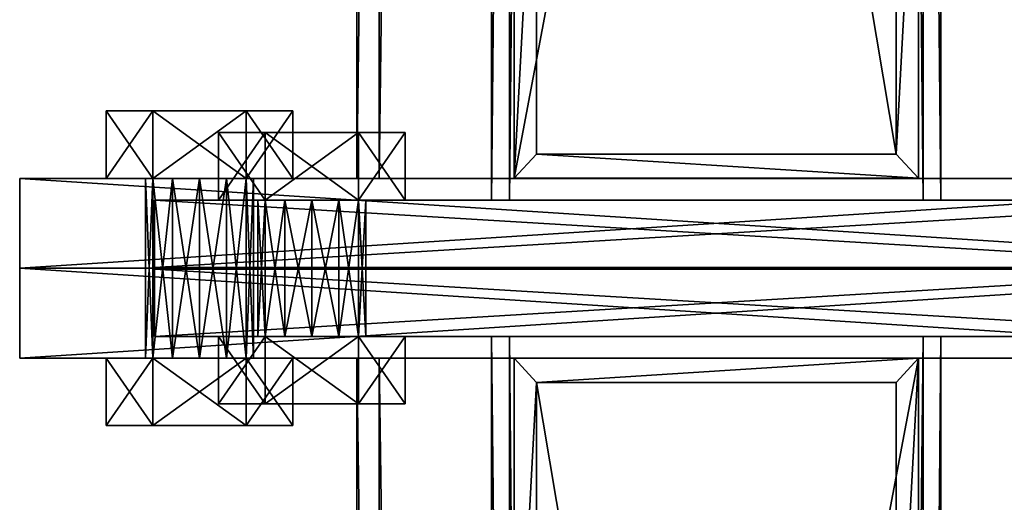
# Model space of a CAD drawing. Header units: millimetres. Extents: x -333 to 67333, y -930 to 39730.
# Tile 743 of 1056: x 10945 to 11164, y 19348 to 19455. Entities that reach past the tile are written whole.
import ezdxf

# ---------------------------------------------------------------- set-up
doc = ezdxf.new("R2010")
doc.units = ezdxf.units.MM
for name, color, linetype in [('4', 7, 'Continuous'), ('5', 7, 'Continuous'), ('6', 7, 'Continuous'), ('95', 7, 'Continuous'), ('99', 7, 'Continuous')]:
    doc.layers.add(name, color=color, linetype=linetype)

msp = doc.modelspace()

# ---------------------------------------------------------------- meshes
at = {"layer": '4', "color": 171}
mesh = msp.add_polyface(dxfattribs=at)
corners = [(11055, 19420.16, 7183.52), (11145, 19420.16, 7183.52), (11145, 19896.73, 5118.7), (11055, 19896.73, 5118.7), (11055, 19517.29, 7162.88), (11055, 19984.42, 5138.94), (11145, 19517.29, 7162.88), (11145, 19984.42, 5138.94), (11140, 19901.6, 5119.82), (11060, 19901.6, 5119.82), (11060, 19979.55, 5137.81), (11140, 19979.55, 5137.81), (11060, 19511.9, 7164.02), (11140, 19511.9, 7164.02), (11060, 19425.56, 7182.37), (11140, 19425.56, 7182.37)]
mesh.append_faces([[corners[k] for k in face] for face in [(0, 2, 3, 3), (4, 3, 5, 5), (6, 5, 7, 7), (1, 7, 2, 2), (12, 11, 10, 10), (14, 10, 9, 9), (15, 9, 8, 8), (13, 8, 11, 11)]], dxfattribs={"vtx0": -1, "color": 171})
mesh.append_faces([[corners[k] for k in face] for face in [(2, 8, 3, 3), (8, 7, 11, 11), (11, 7, 10, 10), (3, 9, 5, 5), (9, 3, 8, 8), (5, 10, 7, 7), (4, 12, 0, 0), (12, 6, 13, 13), (13, 6, 15, 15), (0, 14, 1, 1), (14, 0, 12, 12), (1, 15, 6, 6)]], dxfattribs={"vtx0": -1, "vtx1": -1, "color": 171})
mesh.append_faces([[corners[k] for k in face] for face in [(8, 2, 7, 7), (5, 9, 10, 10), (12, 4, 6, 6), (1, 14, 15, 15)]], dxfattribs={"vtx0": -1, "vtx2": -1, "vtx3": -1, "color": 171})
mesh.append_faces([[corners[k] for k in face] for face in [(0, 1, 2, 2), (4, 0, 3, 3), (6, 4, 5, 5), (1, 6, 7, 7), (12, 13, 11, 11), (14, 12, 10, 10), (15, 14, 9, 9), (13, 15, 8, 8)]], dxfattribs={"vtx2": -1, "vtx3": -1, "color": 171})
mesh = msp.add_polyface(dxfattribs=at)
corners = [(11145, 19380.12, 7183.52), (11055, 19380.12, 7183.52), (11055, 18903.55, 5118.7), (11145, 18903.55, 5118.7), (11145, 19282.99, 7162.88), (11145, 18815.86, 5138.94), (11055, 19282.99, 7162.88), (11055, 18815.86, 5138.94), (11060, 18898.68, 5119.82), (11140, 18898.68, 5119.82), (11140, 18820.73, 5137.81), (11060, 18820.73, 5137.81), (11060, 19374.72, 7182.37), (11140, 19374.72, 7182.37), (11060, 19288.38, 7164.02), (11140, 19288.38, 7164.02)]
mesh.append_faces([[corners[k] for k in face] for face in [(0, 2, 3, 3), (4, 3, 5, 5), (6, 5, 7, 7), (1, 7, 2, 2), (12, 9, 8, 8), (14, 8, 11, 11), (15, 11, 10, 10), (13, 10, 9, 9)]], dxfattribs={"vtx0": -1, "color": 171})
mesh.append_faces([[corners[k] for k in face] for face in [(2, 8, 3, 3), (8, 7, 11, 11), (11, 7, 10, 10), (3, 9, 5, 5), (9, 3, 8, 8), (5, 10, 7, 7), (1, 12, 6, 6), (12, 0, 13, 13), (13, 0, 15, 15), (6, 14, 4, 4), (14, 6, 12, 12), (4, 15, 0, 0)]], dxfattribs={"vtx0": -1, "vtx1": -1, "color": 171})
mesh.append_faces([[corners[k] for k in face] for face in [(8, 2, 7, 7), (5, 9, 10, 10), (12, 1, 0, 0), (4, 14, 15, 15)]], dxfattribs={"vtx0": -1, "vtx2": -1, "vtx3": -1, "color": 171})
mesh.append_faces([[corners[k] for k in face] for face in [(0, 1, 2, 2), (4, 0, 3, 3), (6, 4, 5, 5), (1, 6, 7, 7), (12, 13, 9, 9), (14, 12, 8, 8), (15, 14, 11, 11), (13, 15, 10, 10)]], dxfattribs={"vtx2": -1, "vtx3": -1, "color": 171})
at = {"layer": '5', "color": 131}
mesh = msp.add_polyface(dxfattribs=at)
corners = [(11054, 29385.28, 2984), (11146, 29385.28, 2984), (11146, 19415.31, 2984), (11054, 19415.31, 2984), (11146, 29385.28, 3076), (11146, 19415.31, 3076), (11054, 29385.28, 3076), (11054, 19415.31, 3076), (11050, 29385.28, 2980), (11050, 29385.28, 3080), (11050, 19415.31, 3080), (11050, 19415.31, 2980), (11150, 29385.28, 3080), (11150, 19415.31, 3080), (11150, 29385.28, 2980), (11150, 19415.31, 2980)]
mesh.append_faces([[corners[k] for k in face] for face in [(0, 2, 3, 3), (1, 5, 2, 2), (4, 7, 5, 5), (6, 3, 7, 7), (8, 10, 11, 11), (9, 13, 10, 10), (12, 15, 13, 13), (14, 11, 15, 15)]], dxfattribs={"vtx0": -1, "color": 131})
mesh.append_faces([[corners[k] for k in face] for face in [(9, 6, 12, 12), (6, 8, 0, 0), (0, 8, 1, 1), (12, 4, 14, 14), (4, 12, 6, 6), (14, 1, 8, 8), (11, 3, 15, 15), (3, 10, 7, 7), (7, 10, 5, 5), (15, 2, 13, 13), (2, 15, 3, 3), (13, 5, 10, 10)]], dxfattribs={"vtx0": -1, "vtx1": -1, "color": 131})
mesh.append_faces([[corners[k] for k in face] for face in [(6, 9, 8, 8), (14, 4, 1, 1), (3, 11, 10, 10), (13, 2, 5, 5)]], dxfattribs={"vtx0": -1, "vtx2": -1, "vtx3": -1, "color": 131})
mesh.append_faces([[corners[k] for k in face] for face in [(0, 1, 2, 2), (1, 4, 5, 5), (4, 6, 7, 7), (6, 0, 3, 3), (8, 9, 10, 10), (9, 12, 13, 13), (12, 14, 15, 15), (14, 8, 11, 11)]], dxfattribs={"vtx2": -1, "vtx3": -1, "color": 131})
mesh = msp.add_polyface(dxfattribs=at)
corners = [(11146, 9415, 2984), (11054, 9415, 2984), (11054, 19384.97, 2984), (11146, 19384.97, 2984), (11054, 9415, 3076), (11054, 19384.97, 3076), (11146, 9415, 3076), (11146, 19384.97, 3076), (11150, 9415, 2980), (11150, 9415, 3080), (11150, 19384.97, 3080), (11150, 19384.97, 2980), (11050, 9415, 3080), (11050, 19384.97, 3080), (11050, 9415, 2980), (11050, 19384.97, 2980)]
mesh.append_faces([[corners[k] for k in face] for face in [(0, 2, 3, 3), (1, 5, 2, 2), (4, 7, 5, 5), (6, 3, 7, 7), (8, 10, 11, 11), (9, 13, 10, 10), (12, 15, 13, 13), (14, 11, 15, 15)]], dxfattribs={"vtx0": -1, "color": 131})
mesh.append_faces([[corners[k] for k in face] for face in [(9, 6, 12, 12), (6, 8, 0, 0), (0, 8, 1, 1), (12, 4, 14, 14), (4, 12, 6, 6), (14, 1, 8, 8), (11, 3, 15, 15), (3, 10, 7, 7), (7, 10, 5, 5), (15, 2, 13, 13), (2, 15, 3, 3), (13, 5, 10, 10)]], dxfattribs={"vtx0": -1, "vtx1": -1, "color": 131})
mesh.append_faces([[corners[k] for k in face] for face in [(6, 9, 8, 8), (14, 4, 1, 1), (3, 11, 10, 10), (13, 2, 5, 5)]], dxfattribs={"vtx0": -1, "vtx2": -1, "vtx3": -1, "color": 131})
mesh.append_faces([[corners[k] for k in face] for face in [(0, 1, 2, 2), (1, 4, 5, 5), (4, 6, 7, 7), (6, 0, 3, 3), (8, 9, 10, 10), (9, 12, 13, 13), (12, 14, 15, 15), (14, 8, 11, 11)]], dxfattribs={"vtx2": -1, "vtx3": -1, "color": 131})
at = {"layer": '6', "color": 2}
mesh = msp.add_polyface(dxfattribs=at)
corners = [(11020, 19420.14, 7183.53), (11180, 19420.14, 7183.53), (11180, 30845.34, 4755.1), (11020, 30845.34, 4755.1), (11020, 19420.14, 7347.1), (11020, 30878.6, 4911.61), (11180, 19420.14, 7347.1), (11180, 30878.6, 4911.61), (11175, 30846.38, 4759.99), (11025, 30846.38, 4759.99), (11025, 30877.56, 4906.72), (11175, 30877.56, 4906.72), (11025, 19420.14, 7341.99), (11175, 19420.14, 7341.99), (11025, 19420.14, 7188.64), (11175, 19420.14, 7188.64)]
mesh.append_faces([[corners[k] for k in face] for face in [(0, 2, 3, 3), (4, 3, 5, 5), (6, 5, 7, 7), (1, 7, 2, 2), (12, 11, 10, 10), (14, 10, 9, 9), (15, 9, 8, 8), (13, 8, 11, 11)]], dxfattribs={"vtx0": -1, "color": 2})
mesh.append_faces([[corners[k] for k in face] for face in [(2, 8, 3, 3), (8, 7, 11, 11), (11, 7, 10, 10), (3, 9, 5, 5), (9, 3, 8, 8), (5, 10, 7, 7), (4, 12, 0, 0), (12, 6, 13, 13), (13, 6, 15, 15), (0, 14, 1, 1), (14, 0, 12, 12), (1, 15, 6, 6)]], dxfattribs={"vtx0": -1, "vtx1": -1, "color": 2})
mesh.append_faces([[corners[k] for k in face] for face in [(8, 2, 7, 7), (5, 9, 10, 10), (12, 4, 6, 6), (1, 14, 15, 15)]], dxfattribs={"vtx0": -1, "vtx2": -1, "vtx3": -1, "color": 2})
mesh.append_faces([[corners[k] for k in face] for face in [(0, 1, 2, 2), (4, 0, 3, 3), (6, 4, 5, 5), (1, 6, 7, 7), (12, 13, 11, 11), (14, 12, 10, 10), (15, 14, 9, 9), (13, 15, 8, 8)]], dxfattribs={"vtx2": -1, "vtx3": -1, "color": 2})
mesh = msp.add_polyface(dxfattribs=at)
corners = [(11180, 19380.14, 7183.53), (11020, 19380.14, 7183.53), (11020, 7954.94, 4755.1), (11180, 7954.94, 4755.1), (11180, 19380.14, 7347.1), (11180, 7921.68, 4911.61), (11020, 19380.14, 7347.1), (11020, 7921.68, 4911.61), (11025, 7953.9, 4759.99), (11175, 7953.9, 4759.99), (11175, 7922.72, 4906.72), (11025, 7922.72, 4906.72), (11175, 19380.14, 7188.64), (11175, 19380.14, 7341.99), (11025, 19380.14, 7188.64), (11025, 19380.14, 7341.99)]
mesh.append_faces([[corners[k] for k in face] for face in [(0, 2, 3, 3), (4, 3, 5, 5), (6, 5, 7, 7), (1, 7, 2, 2), (12, 10, 9, 9), (14, 9, 8, 8), (15, 8, 11, 11), (13, 11, 10, 10)]], dxfattribs={"vtx0": -1, "color": 2})
mesh.append_faces([[corners[k] for k in face] for face in [(2, 8, 3, 3), (8, 7, 11, 11), (11, 7, 10, 10), (3, 9, 5, 5), (9, 3, 8, 8), (5, 10, 7, 7), (0, 12, 1, 1), (12, 4, 13, 13), (13, 4, 15, 15), (1, 14, 6, 6), (14, 1, 12, 12), (6, 15, 4, 4)]], dxfattribs={"vtx0": -1, "vtx1": -1, "color": 2})
mesh.append_faces([[corners[k] for k in face] for face in [(8, 2, 7, 7), (5, 9, 10, 10), (12, 0, 4, 4), (6, 14, 15, 15)]], dxfattribs={"vtx0": -1, "vtx2": -1, "vtx3": -1, "color": 2})
mesh.append_faces([[corners[k] for k in face] for face in [(0, 1, 2, 2), (4, 0, 3, 3), (6, 4, 5, 5), (1, 6, 7, 7), (12, 13, 10, 10), (14, 12, 9, 9), (15, 14, 8, 8), (13, 15, 11, 11)]], dxfattribs={"vtx2": -1, "vtx3": -1, "color": 2})
at = {"layer": '95', "color": 7}
mesh = msp.add_polyface(dxfattribs=at)
corners = [(10985, 19420.14, 7334.82), (10979, 19420.14, 7336.43), (10979, 19380.14, 7336.43), (10974.61, 19420.14, 7340.82), (10974.61, 19380.14, 7340.82), (10973, 19420.14, 7346.82), (10973, 19380.14, 7346.82), (10974.61, 19420.14, 7352.82), (10974.61, 19380.14, 7352.82), (10979, 19420.14, 7357.22), (10979, 19380.14, 7357.22), (10985, 19420.14, 7358.82), (10985, 19380.14, 7358.82), (10995.4, 19420.14, 7340.82), (10997, 19420.14, 7346.82), (10995.4, 19435.14, 7328.82), (10974.61, 19435.14, 7328.82), (10974.61, 19420.14, 7328.82), (10964.22, 19435.14, 7346.82), (10964.22, 19420.14, 7346.82), (10974.61, 19435.14, 7364.82), (10974.61, 19420.14, 7364.82), (10995.4, 19420.14, 7364.82), (10995.4, 19420.14, 7328.82), (10985, 19420.14, 7254.82), (10979, 19420.14, 7256.43), (10979, 19380.14, 7256.43), (10974.61, 19420.14, 7260.82), (10974.61, 19380.14, 7260.82), (10973, 19420.14, 7266.82), (10973, 19380.14, 7266.82), (10974.61, 19420.14, 7272.82), (10974.61, 19380.14, 7272.82), (10979, 19420.14, 7277.22), (10979, 19380.14, 7277.22), (10985, 19420.14, 7278.82), (10985, 19380.14, 7278.82), (10991, 19420.14, 7256.43), (10995.4, 19420.14, 7260.82), (10997, 19420.14, 7266.82), (10995.4, 19435.14, 7248.82), (10974.61, 19435.14, 7248.82), (10974.61, 19420.14, 7248.82), (10964.22, 19435.14, 7266.82), (10964.22, 19420.14, 7266.82), (10974.61, 19435.14, 7284.82), (10974.61, 19420.14, 7284.82), (10995.4, 19420.14, 7284.82), (10995.4, 19420.14, 7248.82), (10985, 19420.14, 7174.82), (10979, 19420.14, 7176.43), (10979, 19380.14, 7176.43), (10974.61, 19420.14, 7180.82), (10974.61, 19380.14, 7180.82), (10973, 19420.14, 7186.82), (10973, 19380.14, 7186.82), (10974.61, 19420.14, 7192.82), (10974.61, 19380.14, 7192.82), (10979, 19420.14, 7197.22), (10979, 19380.14, 7197.22), (10985, 19420.14, 7198.82), (10985, 19380.14, 7198.82), (10991, 19420.14, 7176.43), (10995.4, 19420.14, 7180.82), (10997, 19420.14, 7186.82), (10991, 19420.14, 7197.22), (10995.4, 19435.14, 7168.82), (10974.61, 19435.14, 7168.82), (10974.61, 19420.14, 7168.82), (10964.22, 19435.14, 7186.82), (10964.22, 19420.14, 7186.82), (10974.61, 19435.14, 7204.82), (10974.61, 19420.14, 7204.82), (10995.4, 19420.14, 7204.82), (10995.4, 19420.14, 7168.82)]
mesh.append_faces([[corners[k] for k in face] for face in [(0, 3, 1, 1), (16, 19, 17, 17), (18, 21, 19, 19), (20, 22, 21, 21), (15, 18, 16, 16), (19, 23, 17, 17), (37, 25, 24, 24), (41, 44, 42, 42), (43, 46, 44, 44), (45, 47, 46, 46), (40, 43, 41, 41), (44, 48, 42, 42), (62, 50, 49, 49), (58, 65, 60, 60), (67, 70, 68, 68), (69, 72, 70, 70), (71, 73, 72, 72), (66, 69, 67, 67), (70, 74, 68, 68)]], dxfattribs={"vtx0": -1, "color": 7})
mesh.append_faces([[corners[k] for k in face] for face in [(3, 13, 5, 5), (5, 13, 7, 7), (7, 14, 9, 9), (18, 15, 20, 20), (21, 23, 19, 19), (25, 37, 27, 27), (27, 37, 29, 29), (29, 38, 31, 31), (31, 39, 33, 33), (43, 40, 45, 45), (46, 48, 44, 44), (50, 62, 52, 52), (52, 62, 54, 54), (54, 63, 56, 56), (56, 64, 58, 58), (69, 66, 71, 71), (72, 74, 70, 70)]], dxfattribs={"vtx0": -1, "vtx1": -1, "color": 7})
mesh.append_faces([[corners[k] for k in face] for face in [(0, 1, 2, 2), (1, 3, 4, 4), (3, 5, 6, 6), (5, 7, 8, 8), (7, 9, 10, 10), (9, 11, 12, 12), (15, 16, 17, 17), (16, 18, 19, 19), (18, 20, 21, 21), (24, 25, 26, 26), (25, 27, 28, 28), (27, 29, 30, 30), (29, 31, 32, 32), (31, 33, 34, 34), (33, 35, 36, 36), (40, 41, 42, 42), (41, 43, 44, 44), (43, 45, 46, 46), (49, 50, 51, 51), (50, 52, 53, 53), (52, 54, 55, 55), (54, 56, 57, 57), (56, 58, 59, 59), (58, 60, 61, 61), (66, 67, 68, 68), (67, 69, 70, 70), (69, 71, 72, 72)]], dxfattribs={"vtx2": -1, "vtx3": -1, "color": 7})
mesh = msp.add_polyface(dxfattribs=at)
corners = [(10997, 19420.14, 7346.82), (10995.4, 19420.14, 7340.82), (10995.4, 19380.14, 7340.82), (10991, 19420.14, 7336.43), (10991, 19380.14, 7336.43), (10985, 19420.14, 7334.82), (10985, 19380.14, 7334.82), (10985, 19420.14, 7358.82), (10991, 19420.14, 7357.22), (10991, 19380.14, 7357.22), (10995.4, 19420.14, 7352.82), (10995.4, 19380.14, 7352.82), (10997, 19380.14, 7346.82), (10974.61, 19420.14, 7340.82), (10974.61, 19420.14, 7352.82), (10979, 19420.14, 7357.22), (11005.79, 19435.14, 7346.82), (10995.4, 19435.14, 7328.82), (10995.4, 19420.14, 7328.82), (11005.79, 19420.14, 7346.82), (10974.61, 19420.14, 7328.82), (10974.61, 19435.14, 7364.82), (10995.4, 19435.14, 7364.82), (10995.4, 19420.14, 7364.82), (10974.61, 19420.14, 7364.82), (10997, 19420.14, 7266.82), (10995.4, 19420.14, 7260.82), (10995.4, 19380.14, 7260.82), (10991, 19420.14, 7256.43), (10991, 19380.14, 7256.43), (10985, 19420.14, 7254.82), (10985, 19380.14, 7254.82), (10985, 19420.14, 7278.82), (10991, 19420.14, 7277.22), (10991, 19380.14, 7277.22), (10995.4, 19420.14, 7272.82), (10995.4, 19380.14, 7272.82), (10997, 19380.14, 7266.82), (10973, 19420.14, 7266.82), (10974.61, 19420.14, 7272.82), (10979, 19420.14, 7277.22), (11005.79, 19435.14, 7266.82), (10995.4, 19435.14, 7248.82), (10995.4, 19420.14, 7248.82), (11005.79, 19420.14, 7266.82), (10974.61, 19420.14, 7248.82), (10974.61, 19435.14, 7284.82), (10995.4, 19435.14, 7284.82), (10995.4, 19420.14, 7284.82), (10974.61, 19420.14, 7284.82), (10997, 19420.14, 7186.82), (10995.4, 19420.14, 7180.82), (10995.4, 19380.14, 7180.82), (10991, 19420.14, 7176.43), (10991, 19380.14, 7176.43), (10985, 19420.14, 7174.82), (10985, 19380.14, 7174.82), (10985, 19420.14, 7198.82), (10991, 19420.14, 7197.22), (10991, 19380.14, 7197.22), (10995.4, 19420.14, 7192.82), (10995.4, 19380.14, 7192.82), (10997, 19380.14, 7186.82), (10973, 19420.14, 7186.82), (10974.61, 19420.14, 7192.82), (10979, 19420.14, 7197.22), (11005.79, 19435.14, 7186.82), (10995.4, 19435.14, 7168.82), (10995.4, 19420.14, 7168.82), (11005.79, 19420.14, 7186.82), (10974.61, 19420.14, 7168.82), (10974.61, 19435.14, 7204.82), (10995.4, 19435.14, 7204.82), (10995.4, 19420.14, 7204.82), (10974.61, 19420.14, 7204.82)]
mesh.append_faces([[corners[k] for k in face] for face in [(7, 10, 8, 8), (16, 18, 19, 19), (17, 20, 18, 18), (22, 19, 23, 23), (21, 16, 22, 22), (19, 24, 23, 23), (32, 35, 33, 33), (41, 43, 44, 44), (42, 45, 43, 43), (47, 44, 48, 48), (46, 41, 47, 47), (44, 49, 48, 48), (66, 68, 69, 69), (67, 70, 68, 68), (72, 69, 73, 73), (71, 66, 72, 72), (69, 74, 73, 73)]], dxfattribs={"vtx0": -1, "color": 7})
mesh.append_faces([[corners[k] for k in face] for face in [(15, 10, 7, 7), (40, 35, 32, 32)]], dxfattribs={"vtx0": -1, "vtx1": -1, "color": 7})
mesh.append_faces([[corners[k] for k in face] for face in [(13, 5, 3, 3), (13, 3, 1, 1), (14, 1, 0, 0), (15, 0, 10, 10), (21, 17, 16, 16), (24, 19, 18, 18), (38, 28, 26, 26), (39, 26, 25, 25), (40, 25, 35, 35), (46, 42, 41, 41), (49, 44, 43, 43), (63, 53, 51, 51), (64, 51, 50, 50), (65, 50, 60, 60), (65, 60, 58, 58), (71, 67, 66, 66), (74, 69, 68, 68)]], dxfattribs={"vtx0": -1, "vtx2": -1, "vtx3": -1, "color": 7})
mesh.append_faces([[corners[k] for k in face] for face in [(0, 1, 2, 2), (1, 3, 4, 4), (3, 5, 6, 6), (7, 8, 9, 9), (8, 10, 11, 11), (10, 0, 12, 12), (16, 17, 18, 18), (21, 22, 23, 23), (22, 16, 19, 19), (25, 26, 27, 27), (26, 28, 29, 29), (28, 30, 31, 31), (32, 33, 34, 34), (33, 35, 36, 36), (35, 25, 37, 37), (41, 42, 43, 43), (46, 47, 48, 48), (47, 41, 44, 44), (50, 51, 52, 52), (51, 53, 54, 54), (53, 55, 56, 56), (57, 58, 59, 59), (58, 60, 61, 61), (60, 50, 62, 62), (66, 67, 68, 68), (71, 72, 73, 73), (72, 66, 69, 69)]], dxfattribs={"vtx2": -1, "vtx3": -1, "color": 7})
mesh = msp.add_polyface(dxfattribs=at)
corners = [(11010, 19415.31, 3075.5), (11004, 19415.31, 3077.11), (11004, 19384.97, 3077.11), (10999.61, 19415.31, 3081.5), (10999.61, 19384.97, 3081.5), (10998, 19415.31, 3087.5), (10998, 19384.97, 3087.5), (10999.61, 19415.31, 3093.5), (10999.61, 19384.97, 3093.5), (11004, 19415.31, 3097.89), (11004, 19384.97, 3097.89), (11010, 19415.31, 3099.5), (11010, 19384.97, 3099.5), (11016, 19415.31, 3077.11), (11020.4, 19415.31, 3081.5), (11022, 19415.31, 3087.5), (11020.4, 19430.31, 3069.5), (10999.61, 19430.31, 3069.5), (10999.61, 19415.31, 3069.5), (10989.22, 19430.31, 3087.5), (10989.22, 19415.31, 3087.5), (10999.61, 19430.31, 3105.5), (10999.61, 19415.31, 3105.5), (11020.4, 19415.31, 3105.5), (11020.4, 19415.31, 3069.5), (11010, 19415.31, 3000.5), (11004, 19415.31, 3002.11), (11004, 19384.97, 3002.11), (10999.61, 19415.31, 3006.5), (10999.61, 19384.97, 3006.5), (10998, 19415.31, 3012.5), (10998, 19384.97, 3012.5), (10999.61, 19415.31, 3018.5), (10999.61, 19384.97, 3018.5), (11004, 19415.31, 3022.89), (11004, 19384.97, 3022.89), (11010, 19415.31, 3024.5), (11010, 19384.97, 3024.5), (11016, 19415.31, 3002.11), (11020.4, 19415.31, 3006.5), (11022, 19415.31, 3012.5), (11020.4, 19430.31, 2994.5), (10999.61, 19430.31, 2994.5), (10999.61, 19415.31, 2994.5), (10989.22, 19430.31, 3012.5), (10989.22, 19415.31, 3012.5), (10999.61, 19430.31, 3030.5), (10999.61, 19415.31, 3030.5), (11020.4, 19415.31, 3030.5), (11020.4, 19415.31, 2994.5)]
mesh.append_faces([[corners[k] for k in face] for face in [(13, 1, 0, 0), (17, 20, 18, 18), (19, 22, 20, 20), (21, 23, 22, 22), (16, 19, 17, 17), (20, 24, 18, 18), (25, 28, 26, 26), (42, 45, 43, 43), (44, 47, 45, 45), (46, 48, 47, 47), (41, 44, 42, 42), (45, 49, 43, 43)]], dxfattribs={"vtx0": -1, "color": 7})
mesh.append_faces([[corners[k] for k in face] for face in [(1, 13, 3, 3), (3, 13, 5, 5), (5, 14, 7, 7), (7, 15, 9, 9), (19, 16, 21, 21), (22, 24, 20, 20), (28, 38, 30, 30), (30, 39, 32, 32), (32, 40, 34, 34), (44, 41, 46, 46), (47, 49, 45, 45)]], dxfattribs={"vtx0": -1, "vtx1": -1, "color": 7})
mesh.append_faces([[corners[k] for k in face] for face in [(28, 25, 38, 38)]], dxfattribs={"vtx0": -1, "vtx2": -1, "vtx3": -1, "color": 7})
mesh.append_faces([[corners[k] for k in face] for face in [(0, 1, 2, 2), (1, 3, 4, 4), (3, 5, 6, 6), (5, 7, 8, 8), (7, 9, 10, 10), (9, 11, 12, 12), (16, 17, 18, 18), (17, 19, 20, 20), (19, 21, 22, 22), (25, 26, 27, 27), (26, 28, 29, 29), (28, 30, 31, 31), (30, 32, 33, 33), (32, 34, 35, 35), (34, 36, 37, 37), (41, 42, 43, 43), (42, 44, 45, 45), (44, 46, 47, 47)]], dxfattribs={"vtx2": -1, "vtx3": -1, "color": 7})
mesh = msp.add_polyface(dxfattribs=at)
corners = [(11022, 19415.31, 3087.5), (11020.4, 19415.31, 3081.5), (11020.4, 19384.97, 3081.5), (11016, 19415.31, 3077.11), (11016, 19384.97, 3077.11), (11010, 19415.31, 3075.5), (11010, 19384.97, 3075.5), (11010, 19415.31, 3099.5), (11016, 19415.31, 3097.89), (11016, 19384.97, 3097.89), (11020.4, 19415.31, 3093.5), (11020.4, 19384.97, 3093.5), (11022, 19384.97, 3087.5), (10998, 19415.31, 3087.5), (10999.61, 19415.31, 3093.5), (11004, 19415.31, 3097.89), (11030.79, 19430.31, 3087.5), (11020.4, 19430.31, 3069.5), (11020.4, 19415.31, 3069.5), (11030.79, 19415.31, 3087.5), (10999.61, 19415.31, 3069.5), (10999.61, 19430.31, 3105.5), (11020.4, 19430.31, 3105.5), (11020.4, 19415.31, 3105.5), (10999.61, 19415.31, 3105.5), (11022, 19415.31, 3012.5), (11020.4, 19415.31, 3006.5), (11020.4, 19384.97, 3006.5), (11016, 19415.31, 3002.11), (11016, 19384.97, 3002.11), (11010, 19415.31, 3000.5), (11010, 19384.97, 3000.5), (11010, 19415.31, 3024.5), (11016, 19415.31, 3022.89), (11016, 19384.97, 3022.89), (11020.4, 19415.31, 3018.5), (11020.4, 19384.97, 3018.5), (11022, 19384.97, 3012.5), (10998, 19415.31, 3012.5), (10999.61, 19415.31, 3018.5), (11004, 19415.31, 3022.89), (11030.79, 19430.31, 3012.5), (11020.4, 19430.31, 2994.5), (11020.4, 19415.31, 2994.5), (11030.79, 19415.31, 3012.5), (10999.61, 19415.31, 2994.5), (10999.61, 19430.31, 3030.5), (11020.4, 19430.31, 3030.5), (11020.4, 19415.31, 3030.5), (10999.61, 19415.31, 3030.5)]
mesh.append_faces([[corners[k] for k in face] for face in [(7, 10, 8, 8), (16, 18, 19, 19), (17, 20, 18, 18), (22, 19, 23, 23), (21, 16, 22, 22), (19, 24, 23, 23), (32, 35, 33, 33), (41, 43, 44, 44), (42, 45, 43, 43), (47, 44, 48, 48), (46, 41, 47, 47), (44, 49, 48, 48)]], dxfattribs={"vtx0": -1, "color": 7})
mesh.append_faces([[corners[k] for k in face] for face in [(15, 10, 7, 7), (40, 35, 32, 32)]], dxfattribs={"vtx0": -1, "vtx1": -1, "color": 7})
mesh.append_faces([[corners[k] for k in face] for face in [(13, 3, 1, 1), (14, 1, 0, 0), (15, 0, 10, 10), (21, 17, 16, 16), (24, 19, 18, 18), (38, 28, 26, 26), (39, 26, 25, 25), (40, 25, 35, 35), (46, 42, 41, 41), (49, 44, 43, 43)]], dxfattribs={"vtx0": -1, "vtx2": -1, "vtx3": -1, "color": 7})
mesh.append_faces([[corners[k] for k in face] for face in [(0, 1, 2, 2), (1, 3, 4, 4), (3, 5, 6, 6), (7, 8, 9, 9), (8, 10, 11, 11), (10, 0, 12, 12), (16, 17, 18, 18), (21, 22, 23, 23), (22, 16, 19, 19), (25, 26, 27, 27), (26, 28, 29, 29), (28, 30, 31, 31), (32, 33, 34, 34), (33, 35, 36, 36), (35, 25, 37, 37), (41, 42, 43, 43), (46, 47, 48, 48), (47, 41, 44, 44)]], dxfattribs={"vtx2": -1, "vtx3": -1, "color": 7})
mesh = msp.add_polyface(dxfattribs=at)
corners = [(10985, 19420.14, 7334.82), (10979, 19380.14, 7336.43), (10985, 19380.14, 7334.82), (10979, 19420.14, 7336.43), (10974.61, 19380.14, 7340.82), (10974.61, 19420.14, 7340.82), (10973, 19380.14, 7346.82), (10973, 19420.14, 7346.82), (10974.61, 19380.14, 7352.82), (10974.61, 19420.14, 7352.82), (10979, 19380.14, 7357.22), (10979, 19420.14, 7357.22), (10985, 19380.14, 7358.82), (10997, 19380.14, 7346.82), (10995.4, 19380.14, 7340.82), (10991, 19380.14, 7336.43), (10995.4, 19380.14, 7328.82), (10974.61, 19380.14, 7328.82), (10974.61, 19365.14, 7328.82), (10964.22, 19380.14, 7346.82), (10964.22, 19365.14, 7346.82), (10974.61, 19380.14, 7364.82), (10974.61, 19365.14, 7364.82), (10995.4, 19365.14, 7364.82), (10995.4, 19365.14, 7328.82), (10985, 19420.14, 7254.82), (10979, 19380.14, 7256.43), (10985, 19380.14, 7254.82), (10979, 19420.14, 7256.43), (10974.61, 19380.14, 7260.82), (10974.61, 19420.14, 7260.82), (10973, 19380.14, 7266.82), (10973, 19420.14, 7266.82), (10974.61, 19380.14, 7272.82), (10974.61, 19420.14, 7272.82), (10979, 19380.14, 7277.22), (10979, 19420.14, 7277.22), (10985, 19380.14, 7278.82), (10997, 19380.14, 7266.82), (10995.4, 19380.14, 7260.82), (10991, 19380.14, 7256.43), (10995.4, 19380.14, 7248.82), (10974.61, 19380.14, 7248.82), (10974.61, 19365.14, 7248.82), (10964.22, 19380.14, 7266.82), (10964.22, 19365.14, 7266.82), (10974.61, 19380.14, 7284.82), (10974.61, 19365.14, 7284.82), (10995.4, 19365.14, 7284.82), (10995.4, 19365.14, 7248.82), (10985, 19420.14, 7174.82), (10979, 19380.14, 7176.43), (10985, 19380.14, 7174.82), (10979, 19420.14, 7176.43), (10974.61, 19380.14, 7180.82), (10974.61, 19420.14, 7180.82), (10973, 19380.14, 7186.82), (10973, 19420.14, 7186.82), (10974.61, 19380.14, 7192.82), (10974.61, 19420.14, 7192.82), (10979, 19380.14, 7197.22), (10979, 19420.14, 7197.22), (10985, 19380.14, 7198.82), (10997, 19380.14, 7186.82), (10995.4, 19380.14, 7180.82), (10991, 19380.14, 7176.43), (10995.4, 19380.14, 7168.82), (10974.61, 19380.14, 7168.82), (10974.61, 19365.14, 7168.82), (10964.22, 19380.14, 7186.82), (10964.22, 19365.14, 7186.82), (10974.61, 19380.14, 7204.82), (10974.61, 19365.14, 7204.82), (10995.4, 19365.14, 7204.82), (10995.4, 19365.14, 7168.82)]
mesh.append_faces([[corners[k] for k in face] for face in [(0, 1, 2, 2), (3, 4, 1, 1), (5, 6, 4, 4), (7, 8, 6, 6), (9, 10, 8, 8), (11, 12, 10, 10), (4, 2, 1, 1), (17, 20, 18, 18), (19, 22, 20, 20), (21, 23, 22, 22), (16, 19, 17, 17), (20, 24, 18, 18), (25, 26, 27, 27), (28, 29, 26, 26), (30, 31, 29, 29), (32, 33, 31, 31), (34, 35, 33, 33), (36, 37, 35, 35), (29, 27, 26, 26), (42, 45, 43, 43), (44, 47, 45, 45), (46, 48, 47, 47), (41, 44, 42, 42), (45, 49, 43, 43), (50, 51, 52, 52), (53, 54, 51, 51), (55, 56, 54, 54), (57, 58, 56, 56), (59, 60, 58, 58), (61, 62, 60, 60), (54, 52, 51, 51), (67, 70, 68, 68), (69, 72, 70, 70), (71, 73, 72, 72), (66, 69, 67, 67), (70, 74, 68, 68)]], dxfattribs={"vtx0": -1, "color": 7})
mesh.append_faces([[corners[k] for k in face] for face in [(10, 13, 8, 8), (8, 14, 6, 6), (6, 15, 4, 4), (19, 16, 21, 21), (22, 24, 20, 20), (35, 38, 33, 33), (33, 39, 31, 31), (31, 40, 29, 29), (44, 41, 46, 46), (47, 49, 45, 45), (60, 63, 58, 58), (58, 64, 56, 56), (56, 65, 54, 54), (69, 66, 71, 71), (72, 74, 70, 70)]], dxfattribs={"vtx0": -1, "vtx1": -1, "color": 7})
mesh.append_faces([[corners[k] for k in face] for face in [(4, 15, 2, 2), (29, 40, 27, 27), (54, 65, 52, 52)]], dxfattribs={"vtx0": -1, "vtx2": -1, "vtx3": -1, "color": 7})
mesh.append_faces([[corners[k] for k in face] for face in [(16, 17, 18, 18), (17, 19, 20, 20), (19, 21, 22, 22), (41, 42, 43, 43), (42, 44, 45, 45), (44, 46, 47, 47), (66, 67, 68, 68), (67, 69, 70, 70), (69, 71, 72, 72)]], dxfattribs={"vtx2": -1, "vtx3": -1, "color": 7})
mesh = msp.add_polyface(dxfattribs=at)
corners = [(10997, 19420.14, 7346.82), (10995.4, 19380.14, 7340.82), (10997, 19380.14, 7346.82), (10995.4, 19420.14, 7340.82), (10991, 19380.14, 7336.43), (10991, 19420.14, 7336.43), (10985, 19380.14, 7334.82), (10985, 19420.14, 7358.82), (10991, 19380.14, 7357.22), (10985, 19380.14, 7358.82), (10991, 19420.14, 7357.22), (10995.4, 19380.14, 7352.82), (10995.4, 19420.14, 7352.82), (10979, 19380.14, 7357.22), (10974.61, 19380.14, 7352.82), (10973, 19380.14, 7346.82), (11005.79, 19380.14, 7346.82), (10995.4, 19380.14, 7328.82), (10995.4, 19365.14, 7328.82), (11005.79, 19365.14, 7346.82), (10974.61, 19365.14, 7328.82), (10974.61, 19380.14, 7364.82), (10995.4, 19380.14, 7364.82), (10995.4, 19365.14, 7364.82), (10974.61, 19365.14, 7364.82), (10997, 19420.14, 7266.82), (10995.4, 19380.14, 7260.82), (10997, 19380.14, 7266.82), (10995.4, 19420.14, 7260.82), (10991, 19380.14, 7256.43), (10991, 19420.14, 7256.43), (10985, 19380.14, 7254.82), (10985, 19420.14, 7278.82), (10991, 19380.14, 7277.22), (10985, 19380.14, 7278.82), (10991, 19420.14, 7277.22), (10995.4, 19380.14, 7272.82), (10995.4, 19420.14, 7272.82), (10979, 19380.14, 7277.22), (10974.61, 19380.14, 7272.82), (10973, 19380.14, 7266.82), (11005.79, 19380.14, 7266.82), (10995.4, 19380.14, 7248.82), (10995.4, 19365.14, 7248.82), (11005.79, 19365.14, 7266.82), (10974.61, 19365.14, 7248.82), (10974.61, 19380.14, 7284.82), (10995.4, 19380.14, 7284.82), (10995.4, 19365.14, 7284.82), (10974.61, 19365.14, 7284.82), (10997, 19420.14, 7186.82), (10995.4, 19380.14, 7180.82), (10997, 19380.14, 7186.82), (10995.4, 19420.14, 7180.82), (10991, 19380.14, 7176.43), (10991, 19420.14, 7176.43), (10985, 19380.14, 7174.82), (10985, 19420.14, 7198.82), (10991, 19380.14, 7197.22), (10985, 19380.14, 7198.82), (10991, 19420.14, 7197.22), (10995.4, 19380.14, 7192.82), (10995.4, 19420.14, 7192.82), (10979, 19380.14, 7197.22), (10974.61, 19380.14, 7192.82), (10973, 19380.14, 7186.82), (11005.79, 19380.14, 7186.82), (10995.4, 19380.14, 7168.82), (10995.4, 19365.14, 7168.82), (11005.79, 19365.14, 7186.82), (10974.61, 19365.14, 7168.82), (10974.61, 19380.14, 7204.82), (10995.4, 19380.14, 7204.82), (10995.4, 19365.14, 7204.82), (10974.61, 19365.14, 7204.82)]
mesh.append_faces([[corners[k] for k in face] for face in [(0, 1, 2, 2), (3, 4, 1, 1), (5, 6, 4, 4), (7, 8, 9, 9), (10, 11, 8, 8), (12, 2, 11, 11), (11, 9, 8, 8), (16, 18, 19, 19), (17, 20, 18, 18), (22, 19, 23, 23), (21, 16, 22, 22), (19, 24, 23, 23), (25, 26, 27, 27), (28, 29, 26, 26), (30, 31, 29, 29), (32, 33, 34, 34), (35, 36, 33, 33), (37, 27, 36, 36), (36, 34, 33, 33), (41, 43, 44, 44), (42, 45, 43, 43), (47, 44, 48, 48), (46, 41, 47, 47), (44, 49, 48, 48), (50, 51, 52, 52), (53, 54, 51, 51), (55, 56, 54, 54), (57, 58, 59, 59), (60, 61, 58, 58), (62, 52, 61, 61), (61, 59, 58, 58), (66, 68, 69, 69), (67, 70, 68, 68), (72, 69, 73, 73), (71, 66, 72, 72), (69, 74, 73, 73)]], dxfattribs={"vtx0": -1, "color": 7})
mesh.append_faces([[corners[k] for k in face] for face in [(9, 11, 13, 13), (34, 36, 38, 38), (59, 61, 63, 63)]], dxfattribs={"vtx0": -1, "vtx1": -1, "color": 7})
mesh.append_faces([[corners[k] for k in face] for face in [(13, 11, 2, 2), (14, 2, 1, 1), (15, 1, 4, 4), (21, 17, 16, 16), (24, 19, 18, 18), (38, 36, 27, 27), (39, 27, 26, 26), (40, 26, 29, 29), (46, 42, 41, 41), (49, 44, 43, 43), (63, 61, 52, 52), (64, 52, 51, 51), (65, 51, 54, 54), (71, 67, 66, 66), (74, 69, 68, 68)]], dxfattribs={"vtx0": -1, "vtx2": -1, "vtx3": -1, "color": 7})
mesh.append_faces([[corners[k] for k in face] for face in [(16, 17, 18, 18), (21, 22, 23, 23), (22, 16, 19, 19), (41, 42, 43, 43), (46, 47, 48, 48), (47, 41, 44, 44), (66, 67, 68, 68), (71, 72, 73, 73), (72, 66, 69, 69)]], dxfattribs={"vtx2": -1, "vtx3": -1, "color": 7})
mesh = msp.add_polyface(dxfattribs=at)
corners = [(11010, 19415.31, 3075.5), (11004, 19384.97, 3077.11), (11010, 19384.97, 3075.5), (11004, 19415.31, 3077.11), (10999.61, 19384.97, 3081.5), (10999.61, 19415.31, 3081.5), (10998, 19384.97, 3087.5), (10998, 19415.31, 3087.5), (10999.61, 19384.97, 3093.5), (10999.61, 19415.31, 3093.5), (11004, 19384.97, 3097.89), (11004, 19415.31, 3097.89), (11010, 19384.97, 3099.5), (11022, 19384.97, 3087.5), (11020.4, 19384.97, 3081.5), (11016, 19384.97, 3077.11), (11020.4, 19384.97, 3069.5), (10999.61, 19384.97, 3069.5), (10999.61, 19369.97, 3069.5), (10989.22, 19384.97, 3087.5), (10989.22, 19369.97, 3087.5), (10999.61, 19384.97, 3105.5), (10999.61, 19369.97, 3105.5), (11020.4, 19369.97, 3105.5), (11020.4, 19369.97, 3069.5), (11010, 19415.31, 3000.5), (11004, 19384.97, 3002.11), (11010, 19384.97, 3000.5), (11004, 19415.31, 3002.11), (10999.61, 19384.97, 3006.5), (10999.61, 19415.31, 3006.5), (10998, 19384.97, 3012.5), (10998, 19415.31, 3012.5), (10999.61, 19384.97, 3018.5), (10999.61, 19415.31, 3018.5), (11004, 19384.97, 3022.89), (11004, 19415.31, 3022.89), (11010, 19384.97, 3024.5), (11022, 19384.97, 3012.5), (11020.4, 19384.97, 3006.5), (11016, 19384.97, 3002.11), (11020.4, 19384.97, 2994.5), (10999.61, 19384.97, 2994.5), (10999.61, 19369.97, 2994.5), (10989.22, 19384.97, 3012.5), (10989.22, 19369.97, 3012.5), (10999.61, 19384.97, 3030.5), (10999.61, 19369.97, 3030.5), (11020.4, 19369.97, 3030.5), (11020.4, 19369.97, 2994.5)]
mesh.append_faces([[corners[k] for k in face] for face in [(0, 1, 2, 2), (3, 4, 1, 1), (5, 6, 4, 4), (7, 8, 6, 6), (9, 10, 8, 8), (11, 12, 10, 10), (4, 2, 1, 1), (17, 20, 18, 18), (19, 22, 20, 20), (21, 23, 22, 22), (16, 19, 17, 17), (20, 24, 18, 18), (25, 26, 27, 27), (28, 29, 26, 26), (30, 31, 29, 29), (32, 33, 31, 31), (34, 35, 33, 33), (36, 37, 35, 35), (29, 27, 26, 26), (42, 45, 43, 43), (44, 47, 45, 45), (46, 48, 47, 47), (41, 44, 42, 42), (45, 49, 43, 43)]], dxfattribs={"vtx0": -1, "color": 7})
mesh.append_faces([[corners[k] for k in face] for face in [(10, 13, 8, 8), (8, 14, 6, 6), (6, 15, 4, 4), (19, 16, 21, 21), (22, 24, 20, 20), (35, 38, 33, 33), (33, 39, 31, 31), (31, 40, 29, 29), (44, 41, 46, 46), (47, 49, 45, 45)]], dxfattribs={"vtx0": -1, "vtx1": -1, "color": 7})
mesh.append_faces([[corners[k] for k in face] for face in [(4, 15, 2, 2), (29, 40, 27, 27)]], dxfattribs={"vtx0": -1, "vtx2": -1, "vtx3": -1, "color": 7})
mesh.append_faces([[corners[k] for k in face] for face in [(16, 17, 18, 18), (17, 19, 20, 20), (19, 21, 22, 22), (41, 42, 43, 43), (42, 44, 45, 45), (44, 46, 47, 47)]], dxfattribs={"vtx2": -1, "vtx3": -1, "color": 7})
mesh = msp.add_polyface(dxfattribs=at)
corners = [(11022, 19415.31, 3087.5), (11020.4, 19384.97, 3081.5), (11022, 19384.97, 3087.5), (11020.4, 19415.31, 3081.5), (11016, 19384.97, 3077.11), (11016, 19415.31, 3077.11), (11010, 19384.97, 3075.5), (11010, 19415.31, 3099.5), (11016, 19384.97, 3097.89), (11010, 19384.97, 3099.5), (11016, 19415.31, 3097.89), (11020.4, 19384.97, 3093.5), (11020.4, 19415.31, 3093.5), (11004, 19384.97, 3097.89), (10999.61, 19384.97, 3093.5), (10998, 19384.97, 3087.5), (11030.79, 19384.97, 3087.5), (11020.4, 19384.97, 3069.5), (11020.4, 19369.97, 3069.5), (11030.79, 19369.97, 3087.5), (10999.61, 19369.97, 3069.5), (10999.61, 19384.97, 3105.5), (11020.4, 19384.97, 3105.5), (11020.4, 19369.97, 3105.5), (10999.61, 19369.97, 3105.5), (11022, 19415.31, 3012.5), (11020.4, 19384.97, 3006.5), (11022, 19384.97, 3012.5), (11020.4, 19415.31, 3006.5), (11016, 19384.97, 3002.11), (11016, 19415.31, 3002.11), (11010, 19384.97, 3000.5), (11010, 19415.31, 3024.5), (11016, 19384.97, 3022.89), (11010, 19384.97, 3024.5), (11016, 19415.31, 3022.89), (11020.4, 19384.97, 3018.5), (11020.4, 19415.31, 3018.5), (11004, 19384.97, 3022.89), (10999.61, 19384.97, 3018.5), (10998, 19384.97, 3012.5), (11030.79, 19384.97, 3012.5), (11020.4, 19384.97, 2994.5), (11020.4, 19369.97, 2994.5), (11030.79, 19369.97, 3012.5), (10999.61, 19369.97, 2994.5), (10999.61, 19384.97, 3030.5), (11020.4, 19384.97, 3030.5), (11020.4, 19369.97, 3030.5), (10999.61, 19369.97, 3030.5)]
mesh.append_faces([[corners[k] for k in face] for face in [(0, 1, 2, 2), (3, 4, 1, 1), (5, 6, 4, 4), (7, 8, 9, 9), (10, 11, 8, 8), (12, 2, 11, 11), (11, 9, 8, 8), (16, 18, 19, 19), (17, 20, 18, 18), (22, 19, 23, 23), (21, 16, 22, 22), (19, 24, 23, 23), (25, 26, 27, 27), (28, 29, 26, 26), (30, 31, 29, 29), (32, 33, 34, 34), (35, 36, 33, 33), (37, 27, 36, 36), (36, 34, 33, 33), (41, 43, 44, 44), (42, 45, 43, 43), (47, 44, 48, 48), (46, 41, 47, 47), (44, 49, 48, 48)]], dxfattribs={"vtx0": -1, "color": 7})
mesh.append_faces([[corners[k] for k in face] for face in [(9, 11, 13, 13), (34, 36, 38, 38)]], dxfattribs={"vtx0": -1, "vtx1": -1, "color": 7})
mesh.append_faces([[corners[k] for k in face] for face in [(13, 11, 2, 2), (14, 2, 1, 1), (15, 1, 4, 4), (21, 17, 16, 16), (24, 19, 18, 18), (38, 36, 27, 27), (39, 27, 26, 26), (40, 26, 29, 29), (46, 42, 41, 41), (49, 44, 43, 43)]], dxfattribs={"vtx0": -1, "vtx2": -1, "vtx3": -1, "color": 7})
mesh.append_faces([[corners[k] for k in face] for face in [(16, 17, 18, 18), (21, 22, 23, 23), (22, 16, 19, 19), (41, 42, 43, 43), (46, 47, 48, 48), (47, 41, 44, 44)]], dxfattribs={"vtx2": -1, "vtx3": -1, "color": 7})
at = {"layer": '99', "color": 7}
mesh = msp.add_polyface(dxfattribs=at)
corners = [(10945, 19400.14, 7401.82), (11255, 19400.14, 7401.82), (11255, 19400.14, 7130.93), (10945, 19400.14, 7130.93), (11255, 19420.14, 7401.82), (11255, 19420.14, 7130.93), (10945, 19420.14, 7401.82), (10945, 19420.14, 7130.93)]
mesh.append_faces([[corners[k] for k in face] for face in [(0, 2, 3, 3), (1, 5, 2, 2), (4, 7, 5, 5), (6, 3, 7, 7), (1, 6, 4, 4), (3, 5, 7, 7)]], dxfattribs={"vtx0": -1, "color": 7})
mesh.append_faces([[corners[k] for k in face] for face in [(0, 1, 2, 2), (1, 4, 5, 5), (4, 6, 7, 7), (6, 0, 3, 3), (1, 0, 6, 6), (3, 2, 5, 5)]], dxfattribs={"vtx2": -1, "vtx3": -1, "color": 7})
mesh = msp.add_polyface(dxfattribs=at)
corners = [(11225, 19415.31, 3127.5), (10975, 19415.31, 3127.5), (10975, 19415.31, 2972.5), (11225, 19415.31, 2972.5), (10975, 19400.31, 3127.5), (10975, 19400.31, 2972.5), (11225, 19400.31, 3127.5), (11225, 19400.31, 2972.5)]
mesh.append_faces([[corners[k] for k in face] for face in [(0, 2, 3, 3), (1, 5, 2, 2), (4, 7, 5, 5), (6, 3, 7, 7), (1, 6, 4, 4), (3, 5, 7, 7)]], dxfattribs={"vtx0": -1, "color": 7})
mesh.append_faces([[corners[k] for k in face] for face in [(0, 1, 2, 2), (1, 4, 5, 5), (4, 6, 7, 7), (6, 0, 3, 3), (1, 0, 6, 6), (3, 2, 5, 5)]], dxfattribs={"vtx2": -1, "vtx3": -1, "color": 7})
mesh = msp.add_polyface(dxfattribs=at)
corners = [(11255, 19400.14, 7401.82), (10945, 19400.14, 7401.82), (10945, 19400.14, 7130.93), (11255, 19400.14, 7130.93), (10945, 19380.14, 7401.82), (10945, 19380.14, 7130.93), (11255, 19380.14, 7401.82), (11255, 19380.14, 7130.93)]
mesh.append_faces([[corners[k] for k in face] for face in [(0, 2, 3, 3), (1, 5, 2, 2), (4, 7, 5, 5), (6, 3, 7, 7), (1, 6, 4, 4), (3, 5, 7, 7)]], dxfattribs={"vtx0": -1, "color": 7})
mesh.append_faces([[corners[k] for k in face] for face in [(0, 1, 2, 2), (1, 4, 5, 5), (4, 6, 7, 7), (6, 0, 3, 3), (1, 0, 6, 6), (3, 2, 5, 5)]], dxfattribs={"vtx2": -1, "vtx3": -1, "color": 7})
mesh = msp.add_polyface(dxfattribs=at)
corners = [(10975, 19384.97, 3127.5), (11225, 19384.97, 3127.5), (11225, 19384.97, 2972.5), (10975, 19384.97, 2972.5), (11225, 19399.97, 3127.5), (11225, 19399.97, 2972.5), (10975, 19399.97, 3127.5), (10975, 19399.97, 2972.5)]
mesh.append_faces([[corners[k] for k in face] for face in [(0, 2, 3, 3), (1, 5, 2, 2), (4, 7, 5, 5), (6, 3, 7, 7), (1, 6, 4, 4), (3, 5, 7, 7)]], dxfattribs={"vtx0": -1, "color": 7})
mesh.append_faces([[corners[k] for k in face] for face in [(0, 1, 2, 2), (1, 4, 5, 5), (4, 6, 7, 7), (6, 0, 3, 3), (1, 0, 6, 6), (3, 2, 5, 5)]], dxfattribs={"vtx2": -1, "vtx3": -1, "color": 7})

doc.saveas('drawing.dxf')
